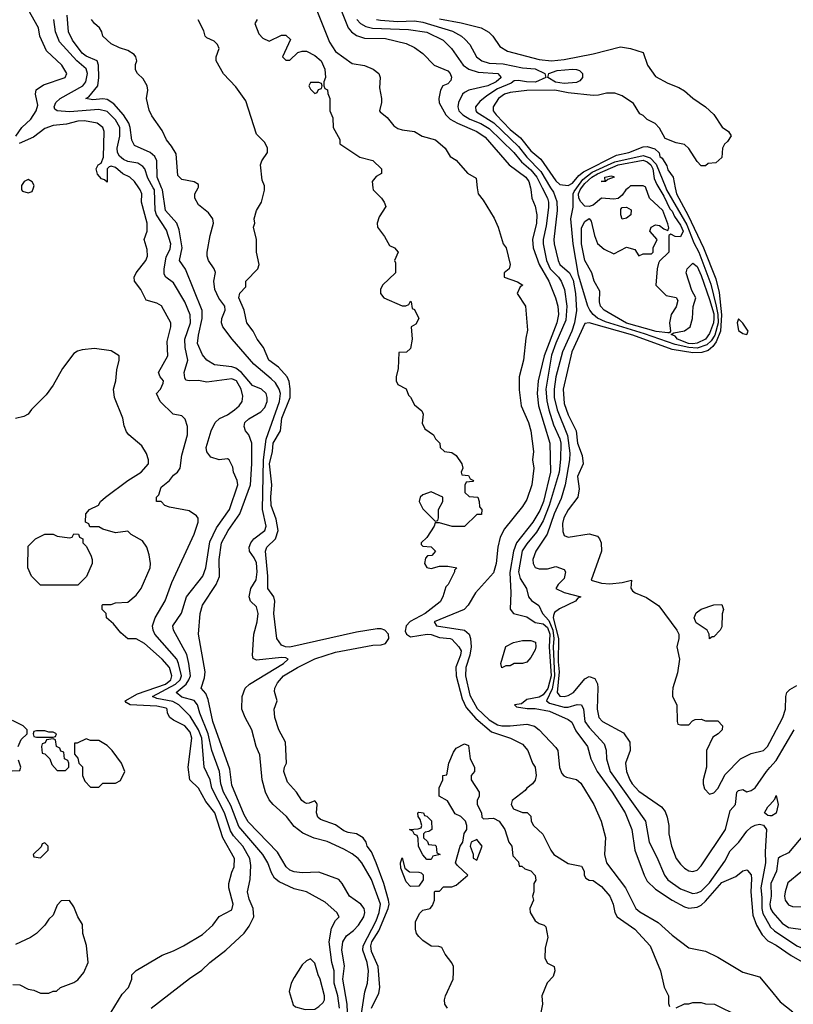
# Model space of a CAD drawing. Header units: inches. Extents: x 2348352 to 2479776, y 460422 to 613655.
# Tile 297 of 590: x 2376390 to 2380113, y 576069 to 580809. Entities that reach past the tile are written whole.
import ezdxf

# ---------------------------------------------------------------- set-up
doc = ezdxf.new("R2010")
doc.units = ezdxf.units.IN
doc.header["$MEASUREMENT"] = 0
for name, color, linetype in [('C3577', 7, 'Continuous'), ('C3578', 7, 'Continuous'), ('C3587', 7, 'Continuous')]:
    doc.layers.add(name, color=color, linetype=linetype)

msp = doc.modelspace()

# ---------------------------------------------------------------- linework, layer by layer
at = {"layer": 'C3577', "color": 4}
for points, elevation in [([(2376398, 580000), (2376398, 579990), (2376402.8, 579982.8), (2376430, 579974.8), (2376450, 579981), (2376456.2, 580000)], 96), ([(2377022, 576050), (2377207.2, 576192.8), (2377266.8, 576233.2), (2377304, 576270), (2377381.2, 576330), (2377469.5, 576410.5), (2377494.8, 576445.2), (2377517.2, 576490), (2377512.7, 576530), (2377494.2, 576574.2), (2377486.6, 576610), (2377499.3, 576670), (2377502.9, 576737.1), (2377496.9, 576770), (2377463, 576830), (2377419.3, 576879.3), (2377404.2, 576904.2), (2377375.3, 576990), (2377315.1, 577110), (2377306.6, 577150), (2377277.4, 577210), (2377265.8, 577350), (2377250.8, 577390), (2377210, 577455.6), (2377155.8, 577510), (2377126.8, 577526.8), (2377050, 577540.9), (2377029.6, 577550), (2377139.8, 577610), (2377161.8, 577630), (2377167.7, 577650), (2377154.5, 577710), (2377145.4, 577730), (2377040.7, 577850), (2377031.8, 577870), (2377029.5, 577890), (2377040.9, 577930), (2377090, 578011.3), (2377121.2, 578098.8), (2377230, 578332), (2377249, 578390), (2377248.7, 578408.7), (2377240.4, 578420.4), (2377204.7, 578444.7), (2377110, 578461.2), (2377088.7, 578470), (2377070, 578488.7), (2377048, 578490), (2377048.7, 578510), (2377059, 578521), (2377070, 578558), (2377110, 578591), (2377130, 578616), (2377148.7, 578630), (2377162, 578650), (2377170, 578712), (2377197, 578810), (2377197.2, 578850), (2377185.6, 578885.6), (2377170, 578902), (2377128.7, 578910), (2377066, 578970), (2377048.7, 579010), (2377068, 579030), (2377080.4, 579059.6), (2377082, 579070), (2377066, 579090), (2377058, 579110), (2377102, 579190), (2377100.2, 579259.8), (2377117.2, 579330), (2377117.2, 579350), (2377071.8, 579431.8), (2377050, 579443.7), (2376998, 579458), (2376972.3, 579510), (2376941.6, 579550), (2376941.3, 579570), (2376949.6, 579590), (2376997, 579650), (2377004.5, 579670), (2377002.9, 579702.9), (2376989.2, 579750), (2377002.7, 579790), (2377003.6, 579830), (2376975.1, 579930), (2376977, 579970), (2376969.5, 579990), (2376962.8, 580000)], 92), ([(2377929.7, 576050), (2377920.3, 576110), (2377903.1, 576170), (2377903.6, 576230), (2377891.8, 576270), (2377879.7, 576370), (2377890, 576436), (2377910, 576472), (2377928, 576490), (2377915.3, 576510), (2377860.2, 576560.2), (2377769.5, 576609.5), (2377710, 576625.2), (2377638.4, 576658.4), (2377616.3, 576676.3), (2377601.7, 576701.7), (2377583.6, 576750), (2377560.5, 576790), (2377444.8, 576924.8), (2377405.6, 577025.6), (2377369.8, 577090), (2377358.2, 577130), (2377350.9, 577190), (2377314.5, 577290), (2377297.4, 577370), (2377256.4, 577470), (2377244.7, 577510), (2377230, 577531.3), (2377170, 577547.3), (2377142.9, 577570), (2377190.7, 577609.3), (2377204.5, 577630), (2377211.1, 577650), (2377204.4, 577710), (2377193.3, 577753.3), (2377129.4, 577870), (2377126, 577890), (2377167.7, 577952.3), (2377192, 578030), (2377271.6, 578130), (2377285.6, 578170), (2377304.1, 578295.9), (2377337, 578363), (2377398.7, 578450), (2377439.3, 578570), (2377436, 578590), (2377419, 578630), (2377415.3, 578655.3), (2377398, 578690), (2377390, 578694), (2377349.1, 578689.1), (2377310, 578702), (2377290, 578728), (2377286.6, 578750), (2377312, 578830), (2377329.7, 578870.3), (2377351.4, 578888.6), (2377390, 578906.4), (2377423.7, 578930), (2377446.6, 578950), (2377460.9, 578970), (2377464.1, 578995.9), (2377456.3, 579030), (2377433.6, 579070), (2377410, 579080.5), (2377290, 579063), (2377250, 579071.6), (2377206, 579070), (2377190, 579074), (2377183.9, 579083.9), (2377180.7, 579110), (2377198.7, 579170), (2377186.6, 579230), (2377185.1, 579270), (2377212.4, 579350), (2377210, 579388), (2377185.1, 579450), (2377130, 579542.7), (2377093.2, 579570), (2377084.5, 579584.5), (2377084.2, 579610), (2377094.3, 579665.7), (2377114.5, 579705.5), (2377117.3, 579730), (2377095.8, 579795.8), (2377047.3, 579870), (2377041.5, 579890), (2377038.2, 579990), (2377032.5, 580000)], 88), ([(2377967.2, 576030), (2377965.3, 576070), (2377944.8, 576190), (2377953.3, 576253.3), (2377940.3, 576330), (2377944.4, 576370), (2377962.4, 576397.6), (2377996.4, 576423.6), (2378021, 576450), (2378046, 576490), (2378050.9, 576510), (2378047.8, 576530), (2378031.5, 576550), (2377977, 576590), (2377942, 576650), (2377925.2, 576670), (2377830, 576705.1), (2377750, 576701.3), (2377710, 576706.6), (2377690, 576714), (2377672, 576730), (2377630, 576800.9), (2377490, 576947), (2377470, 576980.9), (2377410, 577124), (2377400.7, 577200.7), (2377319.1, 577430), (2377296.8, 577536.8), (2377284.9, 577564.9), (2377262.7, 577590), (2377279.7, 577640.3), (2377282, 577670), (2377249.5, 577850), (2377258, 577950), (2377269.5, 577990), (2377334.5, 578090), (2377351.4, 578128.6), (2377349.7, 578210), (2377361.1, 578290), (2377392.6, 578350), (2377449.7, 578430), (2377501.2, 578570), (2377507.6, 578670), (2377507.1, 578770), (2377493, 578810), (2377477, 578830), (2377469.3, 578850), (2377472.7, 578870), (2377492.8, 578887.2), (2377550, 578920.3), (2377570, 578942), (2377580.8, 578970), (2377581.4, 578990), (2377575.6, 579010), (2377554, 579030), (2377510, 579048), (2377458, 579110), (2377430, 579130.9), (2377410, 579137.3), (2377327.6, 579147.6), (2377290, 579169.2), (2377270, 579195.3), (2377246, 579250), (2377249.6, 579289.6), (2377268.5, 579370), (2377268.4, 579408.4), (2377187.8, 579607.8), (2377159.5, 579650), (2377171.1, 579710), (2377156.8, 579796.8), (2377146, 579830), (2377090.9, 579890.9), (2377076.2, 579990), (2377072, 580000)], 84), ([(2378034.9, 576025.1), (2378051.3, 576128.7), (2378063.6, 576170), (2378067.8, 576230), (2378062.3, 576270), (2378042, 576330), (2378042.8, 576350), (2378105.6, 576470), (2378119.8, 576510), (2378126, 576550), (2378083.1, 576670), (2378036.9, 576750), (2378019.5, 576770), (2377990, 576793.6), (2377950, 576815.6), (2377870, 576852), (2377807.7, 576867.7), (2377752.4, 576892.4), (2377710, 576924.5), (2377673.4, 576973.4), (2377609.4, 577030), (2377590, 577053.2), (2377572, 577090), (2377556.2, 577150), (2377545.1, 577270), (2377527.8, 577310), (2377507.6, 577390), (2377474.5, 577450), (2377459.5, 577490), (2377460.9, 577550), (2377475.1, 577590), (2377496, 577610), (2377659.5, 577710), (2377681.2, 577730), (2377670, 577736.2), (2377650, 577738), (2377530, 577725.1), (2377513.2, 577733.2), (2377509.4, 577750), (2377516, 577850), (2377532.3, 577910), (2377538, 577950), (2377530, 577982), (2377501.2, 578010), (2377494.5, 578030), (2377502.4, 578070), (2377527.4, 578112.6), (2377533.1, 578150), (2377530, 578193.2), (2377518.6, 578218.6), (2377495.6, 578250), (2377493.6, 578270), (2377501.6, 578290), (2377517, 578310), (2377569.5, 578350), (2377575.8, 578370), (2377558.8, 578450), (2377563.6, 578690), (2377576.2, 578790), (2377640.6, 578970), (2377644.2, 579010), (2377638.9, 579030), (2377620.2, 579060.2), (2377600.5, 579080.5), (2377516.9, 579150), (2377412, 579270), (2377367.6, 579330), (2377360.5, 579350), (2377362.4, 579370), (2377378.7, 579410), (2377377.6, 579430), (2377348.3, 579468.3), (2377328.6, 579510), (2377324.2, 579550), (2377331.9, 579591.9), (2377326, 579610), (2377298, 579650), (2377292, 579670), (2377291.8, 579690), (2377306.6, 579770), (2377322, 579830), (2377319.3, 579850), (2377298.4, 579878.4), (2377250, 579918), (2377232, 579950), (2377232.7, 579970), (2377248.9, 580000)], 76), ([(2378083.5, 576050), (2378117.6, 576122.4), (2378123.1, 576150), (2378115.3, 576250), (2378082.8, 576322.8), (2378079.3, 576350), (2378085.3, 576370), (2378118.4, 576421.6), (2378163.1, 576530), (2378167.6, 576550), (2378164.5, 576570), (2378142.6, 576650), (2378105.4, 576750), (2378082.9, 576802.9), (2378062.7, 576830), (2378057.2, 576850), (2378042.7, 576870), (2378010, 576889.5), (2377970, 576895.1), (2377950, 576903.7), (2377910, 576932.7), (2377838, 576958), (2377824, 576970), (2377819, 576990), (2377822, 577030), (2377819, 577039), (2377810, 577048), (2377783.6, 577036.4), (2377770, 577035.3), (2377760.2, 577040.2), (2377748, 577050), (2377722, 577090), (2377678.6, 577138.6), (2377661.2, 577190), (2377664, 577210), (2377673.2, 577230), (2377669.2, 577330), (2377637.2, 577390), (2377617.2, 577450), (2377614, 577490), (2377628.7, 577530), (2377615.3, 577575.3), (2377617.2, 577590), (2377630, 577616), (2377659.3, 577650), (2377726, 577690), (2377810, 577731.4), (2377910, 577764.7), (2378090, 577798.4), (2378130, 577799.7), (2378150, 577804.9), (2378166.4, 577830), (2378164.5, 577850), (2378147.3, 577870), (2378130, 577876.8), (2378110, 577876.5), (2378010, 577860.3), (2377690, 577788.7), (2377668.7, 577790), (2377650, 577798), (2377627, 577830), (2377613.6, 577950), (2377618, 578010), (2377612.7, 578030), (2377584.5, 578070), (2377584.7, 578130), (2377572.3, 578250), (2377579.3, 578270), (2377621.6, 578310), (2377633, 578350), (2377623.9, 578403.9), (2377599.7, 578470), (2377597.7, 578510), (2377602.6, 578570), (2377592.6, 578670), (2377606.4, 578730), (2377610, 578770.8), (2377644.2, 578830), (2377651.6, 578890), (2377691.8, 578990), (2377691.9, 579031.9), (2377687.2, 579067.2), (2377677.2, 579090), (2377635.9, 579135.9), (2377589.2, 579170), (2377562.7, 579230), (2377532.7, 579270), (2377513.2, 579310), (2377482.7, 579350), (2377469.3, 579410), (2377444, 579470), (2377448.4, 579491.6), (2377478, 579522), (2377478, 579550), (2377535.3, 579610), (2377542, 579630), (2377528.7, 579690), (2377529, 579750), (2377515.3, 579810), (2377522, 579830), (2377518, 579850), (2377528.7, 579890), (2377554, 579930), (2377568.4, 579988.4), (2377568.4, 580000)], 72), ([(2378090, 580000), (2378091.3, 579990), (2378131, 579950), (2378144.7, 579930), (2378151.3, 579910), (2378119.8, 579860.2), (2378111, 579830), (2378111.3, 579810), (2378145.4, 579765.4), (2378170, 579722), (2378194, 579710), (2378211.3, 579690), (2378194, 579650), (2378198, 579638), (2378198, 579590), (2378136, 579530), (2378126.8, 579510), (2378126.8, 579490), (2378142, 579470), (2378230, 579431.3), (2378248, 579432), (2378262, 579438), (2378270, 579454), (2378274, 579450), (2378278, 579418), (2378290, 579414), (2378311, 579371), (2378296.9, 579343.1), (2378274, 579330), (2378278, 579270), (2378270, 579226), (2378251.6, 579208.4), (2378214, 579206), (2378211.3, 579130), (2378201, 579090), (2378201, 579070), (2378210, 579052), (2378250, 579032), (2378261, 579001), (2378270.9, 578990.9), (2378290, 578954), (2378326, 578926), (2378331.3, 578910), (2378326.4, 578866.4), (2378339.6, 578839.6), (2378382, 578810), (2378391.1, 578791.1), (2378412, 578770), (2378414, 578750), (2378434, 578730), (2378470, 578724.7), (2378491, 578711), (2378518, 578670), (2378522, 578650), (2378514, 578630), (2378518, 578618), (2378550, 578614), (2378558, 578598), (2378574, 578590), (2378570, 578586), (2378538, 578582), (2378532.7, 578567.3), (2378532.7, 578532.7), (2378552.7, 578512.7), (2378594, 578510), (2378602, 578490), (2378603.6, 578463.6), (2378614, 578450), (2378612.7, 578427.3), (2378590, 578426), (2378530, 578368.7), (2378471, 578369), (2378410, 578386), (2378390, 578386), (2378384.7, 578370), (2378350, 578315.3), (2378322, 578290), (2378322, 578282), (2378330, 578274), (2378370, 578271), (2378391.3, 578250), (2378374, 578230), (2378352.7, 578227.3), (2378343.6, 578216.4), (2378338, 578190), (2378350, 578172), (2378370, 578166), (2378410, 578178), (2378450, 578178), (2378494, 578170), (2378482, 578158), (2378482, 578150), (2378452, 578090), (2378441, 578079), (2378426, 578030), (2378413.4, 578006.6), (2378340.7, 577950), (2378268.7, 577911.3), (2378250.2, 577890), (2378245.6, 577865.6), (2378251.7, 577850), (2378270, 577837.2), (2378350.2, 577850.2), (2378370, 577848.8), (2378410, 577834), (2378462, 577830), (2378470, 577827.3), (2378504, 577790), (2378514.4, 577770), (2378511.8, 577750), (2378488.7, 577691.3), (2378490.3, 577650), (2378518.6, 577538.6), (2378538.2, 577498.2), (2378585.2, 577445.2), (2378661.1, 577381.1), (2378751.3, 577350), (2378810, 577321), (2378836, 577290), (2378858, 577230), (2378870.6, 577210.6), (2378876, 577170), (2378870, 577148), (2378858, 577130), (2378831.3, 577110), (2378822.5, 577097.5), (2378760.7, 577050), (2378756, 577030), (2378766.8, 577010), (2378810, 576992), (2378831.6, 576991.6), (2378850, 576974), (2378852, 576950), (2378862, 576930), (2378907.1, 576887.1), (2378946, 576810), (2378961, 576790), (2379030, 576747.3), (2379093, 576733), (2379106, 576710), (2379106, 576690), (2379115.3, 576675.3), (2379130, 576666), (2379150, 576664.7), (2379190, 576636), (2379230.8, 576590), (2379246, 576550), (2379254.8, 576510), (2379266, 576490), (2379351, 576430), (2379424.7, 576350), (2379474.8, 576230), (2379490.9, 576150.9), (2379512, 576110), (2379512.7, 576072.7), (2379518, 576058)], 72), ([(2378592.2, 580000), (2378596, 579970), (2378619.8, 579939.8), (2378673.4, 579853.4), (2378693.4, 579810), (2378717.3, 579730), (2378730.7, 579710), (2378751, 579630), (2378746, 579610), (2378722, 579590), (2378722, 579570), (2378786, 579546), (2378810.8, 579530), (2378798, 579522), (2378784.9, 579490), (2378824, 579430), (2378834.4, 579314.4), (2378825.2, 579274.8), (2378814.9, 579170), (2378794.4, 579090), (2378793.8, 579026.2), (2378803.7, 578950), (2378838.5, 578870), (2378850.2, 578830), (2378862, 578730), (2378858, 578690), (2378863.7, 578650), (2378854.3, 578570), (2378830, 578499.3), (2378810, 578466), (2378722.5, 578357.5), (2378702.9, 578317.1), (2378691, 578270), (2378682.4, 578190), (2378670, 578146), (2378583, 578050), (2378548, 577990), (2378528.2, 577970), (2378384.9, 577910), (2378396, 577890), (2378530, 577870.2), (2378553.7, 577850), (2378559.7, 577830), (2378562.3, 577790), (2378555.5, 577750), (2378536.5, 577690), (2378536, 577650), (2378556.8, 577556.8), (2378592.2, 577492.2), (2378650, 577437.8), (2378690, 577414.2), (2378710, 577409.1), (2378750.8, 577409.2), (2378830, 577416.9), (2378867.3, 577407.3), (2378890.6, 577390), (2378970, 577304.9), (2378979.5, 577290), (2378988.3, 577208.3), (2378999.1, 577179.1), (2379008, 577168), (2379021.6, 577161.6), (2379070, 577150.4), (2379090, 577132.7), (2379153.4, 577030), (2379188.7, 576950), (2379210, 576872), (2379203.8, 576790), (2379214.9, 576750), (2379304.9, 576630), (2379355.5, 576530), (2379374.1, 576514.1), (2379462, 576462), (2379530, 576402), (2379610, 576341), (2379690, 576324.7), (2379750, 576296.3), (2379870, 576222.8), (2379950, 576201), (2380000, 576140.8)], 76), ([(2378847.8, 580000), (2378850, 579992), (2378854.9, 579950), (2378870.3, 579910.3), (2378878.3, 579870), (2378876.9, 579830), (2378858.3, 579750), (2378860.9, 579710), (2378889.2, 579630), (2378936.5, 579550), (2378969.1, 579470), (2378980.2, 579430), (2378982.9, 579390), (2378975.6, 579350), (2378914.3, 579190), (2378885.8, 579070), (2378880.2, 579010), (2378887.3, 578950), (2378941.8, 578770), (2378944.7, 578630), (2378911, 578490), (2378893.9, 578446.1), (2378859.6, 578390), (2378781.5, 578290), (2378765.8, 578250), (2378748.2, 578148.2), (2378754, 578050), (2378750.6, 577970.6), (2378766, 577950), (2378830, 577933.7), (2378870, 577907.2), (2378910, 577900.2), (2378930, 577882.7), (2378940.6, 577850), (2378938.9, 577790), (2378948.1, 577650), (2378931.2, 577588.8), (2378910, 577558.7), (2378890, 577547.2), (2378830, 577535.6), (2378805.1, 577514.9), (2378772, 577510), (2378781, 577501), (2378832.8, 577492.8), (2378870, 577492.2), (2378939.4, 577479.4), (2379030, 577440.4), (2379047.2, 577427.2), (2379065.7, 577385.7), (2379123, 577310), (2379138.4, 577250), (2379168.7, 577190), (2379241.1, 577090), (2379303.7, 576990), (2379335.8, 576910), (2379350.4, 576810), (2379394.9, 576690), (2379410, 576662), (2379450, 576622.4), (2379530.6, 576570), (2379590, 576538.7), (2379610, 576532.2), (2379650, 576535.8), (2379670, 576546.4), (2379690, 576564.4), (2379770, 576654.6), (2379836.1, 576683.9), (2379870, 576711), (2379890, 576716), (2379893.2, 576713.2), (2379910, 576691.3), (2379912.7, 576672.7), (2379908.9, 576610), (2379918.2, 576498.2), (2379936.5, 576450), (2379963, 576403), (2379990, 576374), (2380000, 576369)], 84), ([(2378904.5, 580000), (2378930.2, 579950), (2378934.9, 579930), (2378935.6, 579904.4), (2378924.1, 579815.9), (2378909, 579750), (2378909, 579730), (2378925.5, 579650), (2378942.7, 579610), (2378983.1, 579570), (2378995.8, 579550), (2379011.7, 579510), (2379023.2, 579430), (2379017.8, 579362.2), (2378970, 579252), (2378950, 579193.2), (2378922.8, 579030), (2378926.4, 578973.6), (2378935.8, 578930), (2378958.2, 578858.2), (2378990.2, 578790.2), (2378993.6, 578770), (2378992.7, 578692.7), (2378986, 578630), (2378938.8, 578470), (2378910, 578396.2), (2378877.6, 578342.4), (2378830, 578286), (2378808.6, 578251.4), (2378790.3, 578150.3), (2378797.8, 578117.8), (2378828.4, 578070), (2378839.3, 578030), (2378853.3, 578013.3), (2378888.6, 577988.6), (2378905.5, 577950), (2378936.8, 577916.8), (2378955.3, 577870), (2378960.5, 577830), (2378958.1, 577790), (2378964.5, 577650), (2378952.3, 577587.7), (2378925.3, 577530), (2378939, 577519), (2379010, 577498.5), (2379030, 577499), (2379072.4, 577512.4), (2379094, 577510), (2379103.1, 577490), (2379110.4, 577430), (2379130, 577401.6), (2379202.9, 577322.9), (2379212.1, 577292.1), (2379214.4, 577250), (2379232.2, 577190), (2379402.4, 576950), (2379419.3, 576850), (2379456.7, 576776.7), (2379493, 576690), (2379510, 576667.7), (2379570, 576623.8), (2379630, 576602.4), (2379650, 576604.9), (2379670, 576614), (2379710, 576652.7), (2379783, 576757), (2379810, 576807.3), (2379851.1, 576848.9), (2379890, 576902.8), (2379910, 576920.7), (2379930, 576930.8), (2379950, 576936), (2379970, 576931.3), (2379984, 576910), (2379977.2, 576802.8), (2379980.2, 576750), (2379957.3, 576630), (2379962.4, 576582.4), (2379961.2, 576530), (2379966.1, 576506.1), (2380000, 576446.5)], 88), ([(2378944.9, 580000), (2378958.2, 579978.2), (2378974.3, 579934.3), (2378977.3, 579890), (2378960.2, 579750), (2378961.5, 579730), (2378981.1, 579650), (2378990, 579630.7), (2379035.5, 579590), (2379054.2, 579554.2), (2379065.5, 579490), (2379069.1, 579409.1), (2379060.7, 579350), (2379047.7, 579310), (2379002, 579210), (2378970.2, 579090), (2378961.6, 579030), (2378962.9, 578990), (2378976.9, 578930), (2379027, 578807), (2379038.2, 578721.8), (2379036.1, 578690), (2379014.7, 578570), (2378995.8, 578504.2), (2378962.8, 578430), (2378928.1, 578331.9), (2378873.4, 578250), (2378858.8, 578210), (2378861, 578190), (2378870, 578172), (2378890, 578164.7), (2378930, 578164.7), (2378970, 578176), (2379010, 578162), (2379016, 578150), (2379010, 578118), (2378981, 578090), (2378971, 578070), (2379010, 578050.5), (2379090.8, 578030), (2379076.7, 578023.3), (2379064.9, 578010), (2378987.1, 577972.9), (2378964.6, 577955.4), (2378959, 577941), (2378957, 577930), (2378983.7, 577830), (2378982.1, 577717.9), (2378986, 577670), (2378977, 577570), (2378990, 577552.7), (2379010, 577550.4), (2379030, 577554.9), (2379054.5, 577570), (2379110, 577636), (2379130, 577646.8), (2379157.5, 577637.5), (2379170, 577612), (2379172.5, 577592.5), (2379168.5, 577490), (2379178, 577450), (2379194.8, 577430), (2379295.2, 577375.2), (2379326.8, 577330), (2379327.3, 577290), (2379304.9, 577230), (2379310.5, 577190), (2379326.7, 577150), (2379338.4, 577130), (2379370, 577095.5), (2379479.1, 577019.1), (2379496.3, 576996.3), (2379506.8, 576970), (2379514.8, 576930), (2379514.8, 576890), (2379527.7, 576830), (2379550, 576771.3), (2379570, 576742.8), (2379590, 576724), (2379610, 576710.8), (2379630, 576707.3), (2379650, 576714.8), (2379670, 576734.8), (2379786.6, 576910), (2379810, 577002), (2379835.3, 577030), (2379842, 577090), (2379850, 577098), (2379870, 577102), (2379890, 577092), (2379910, 577098), (2379930, 577111.3), (2379983.7, 577190), (2380000, 577208.6)], 92), ([(2379544.6, 580000), (2379550.5, 579970), (2379606.6, 579866.6), (2379681, 579710), (2379740.9, 579560.9), (2379755.8, 579495.8), (2379768.3, 579388.3), (2379762.8, 579310), (2379741.6, 579258.4), (2379725.2, 579234.8), (2379703.5, 579216.5), (2379673.7, 579206.3), (2379630, 579204.6), (2379530, 579220.3), (2379340.7, 579290), (2379130.5, 579349.5), (2379110, 579346), (2379046.9, 579210), (2379004.9, 579030), (2379010, 578961), (2379030, 578907.3), (2379067.4, 578830), (2379074.3, 578770), (2379096.4, 578710), (2379102, 578670), (2379074.8, 578610), (2379082.8, 578550), (2379076, 578510), (2379030, 578449.2), (2379008.8, 578410), (2379003.1, 578383.1), (2379004.4, 578344.4), (2379010, 578326), (2379030, 578317.3), (2379130, 578333.4), (2379170, 578322.8), (2379180.7, 578310), (2379188, 578290), (2379190.4, 578250), (2379141, 578110), (2379190, 578096.9), (2379230, 578093.4), (2379290, 578099.3), (2379334, 578110), (2379331.6, 578071.6), (2379339.6, 578059.6), (2379352, 578050), (2379407.1, 578027.1), (2379466.4, 577986.4), (2379552, 577870), (2379562, 577850), (2379562, 577830), (2379552, 577790), (2379564.7, 577730), (2379555.3, 577664.7), (2379532.7, 577592.7), (2379531.3, 577570), (2379532, 577550), (2379552, 577510), (2379554, 577430), (2379558, 577418), (2379570, 577414), (2379610, 577414), (2379627.3, 577432.7), (2379640.4, 577439.6), (2379670, 577442), (2379690, 577434), (2379750, 577434), (2379772, 577410), (2379771.3, 577390), (2379752, 577370), (2379726, 577354), (2379696, 577290), (2379694.8, 577210), (2379678.8, 577150), (2379678.8, 577130), (2379685.2, 577105.2), (2379710, 577081), (2379730, 577086.8), (2379750, 577107.3), (2379785.6, 577174.4), (2379859.3, 577250), (2379910, 577276.3), (2379969.5, 577290.5), (2379989.6, 577310.4), (2380000, 577330.3)], 96), ([(2379499.1, 580000), (2379503.2, 579990), (2379600.8, 579820.8), (2379635, 579735), (2379658.3, 579690), (2379716.3, 579536.3), (2379742.6, 579430), (2379750.1, 579390), (2379751, 579350), (2379734.8, 579290), (2379717.6, 579262.4), (2379697, 579243), (2379650, 579227.7), (2379610, 579230.4), (2379544.4, 579244.4), (2379396.4, 579296.4), (2379210, 579354), (2379170, 579371.9), (2379149.3, 579389.3), (2379134.2, 579410), (2379123.9, 579430), (2379078.9, 579578.9), (2379053.8, 579730), (2379041.7, 579850), (2379053, 579907), (2379053.6, 579970), (2379058.5, 579981.5), (2379071.6, 580000)], 92), ([(2379319.2, 580000), (2379307.7, 579990), (2379290, 579964), (2379270, 579948.7), (2379250, 579945.2), (2379190, 579949), (2379150, 579916), (2379130, 579908.7), (2379110, 579911.6), (2379090, 579931.3), (2379081, 579950), (2379079.2, 579970), (2379086.9, 579990), (2379094.5, 580000)], 88), ([(2379465.5, 580000), (2379490, 579959.5), (2379518.3, 579898.3), (2379530, 579887.3), (2379540.7, 579860.7), (2379570, 579820.4), (2379582.6, 579790), (2379570, 579763.7), (2379545.2, 579765.2), (2379523.6, 579776.4), (2379514, 579770), (2379514, 579690), (2379470, 579646), (2379463.6, 579636.4), (2379458, 579610), (2379452, 579530), (2379501, 579481), (2379550, 579471.3), (2379556.9, 579456.9), (2379550, 579426), (2379524.7, 579390), (2379518, 579350), (2379522, 579310), (2379518, 579302), (2379510, 579302), (2379452.7, 579307.3), (2379310, 579347.4), (2379202.7, 579410), (2379186, 579430), (2379181.2, 579450), (2379182, 579502), (2379155.3, 579550), (2379144, 579590), (2379110, 579649), (2379093.6, 579730), (2379093.2, 579806.8), (2379110, 579838), (2379130, 579852), (2379139.6, 579839.6), (2379156, 579770), (2379171.3, 579731.3), (2379203.6, 579703.6), (2379250, 579682), (2379310, 579714), (2379350, 579702), (2379370, 579672), (2379390, 579682), (2379430, 579682), (2379438, 579690), (2379438, 579710), (2379458, 579750), (2379422, 579790), (2379429, 579810), (2379450, 579821), (2379470, 579818), (2379490, 579802), (2379510, 579794), (2379513.6, 579806.4), (2379510, 579826), (2379484.5, 579890), (2379421.2, 579950), (2379404.2, 580000)], 88), ([(2376829.4, 576030.6), (2376883.2, 576116.8), (2376914, 576150), (2376928.7, 576190), (2376929, 576210), (2376950, 576231.3), (2377074.6, 576305.4), (2377130, 576326), (2377178, 576350), (2377270, 576404.7), (2377319, 576450), (2377350, 576491), (2377410, 576524), (2377417.6, 576550), (2377396.9, 576630), (2377396.9, 576650), (2377410, 576704.7), (2377421.6, 576730), (2377423.6, 576770), (2377367.1, 576870), (2377329.6, 576990), (2377285.7, 577045.7), (2377250, 577109.2), (2377207.8, 577150), (2377200.5, 577210), (2377218, 577350), (2377210, 577378), (2377183.7, 577410), (2377130, 577436.2), (2377112.3, 577450), (2377101.6, 577470), (2377099.6, 577490), (2377093.9, 577493.9), (2377050, 577504.1), (2376922, 577510), (2376902, 577522), (2376897.2, 577530), (2376956.2, 577563.8), (2377091.1, 577610), (2377117.3, 577630), (2377122.3, 577650), (2377111.1, 577690), (2377075.6, 577730), (2376990, 577806), (2376950, 577828.7), (2376910, 577828.7), (2376876.4, 577856.4), (2376840.4, 577900.4), (2376808, 577930), (2376806, 577950), (2376786, 577970), (2376786, 577990), (2376790, 577994), (2376830, 577994), (2376850, 578002), (2376910, 578004.7), (2376950, 578038), (2376974, 578070), (2377017.2, 578170), (2377019, 578190), (2377012.9, 578232.9), (2377002, 578270), (2376980.4, 578300.4), (2376926, 578330), (2376910, 578346), (2376850, 578338), (2376790, 578355.3), (2376770, 578368), (2376727.3, 578367.3), (2376722, 578382), (2376706, 578390), (2376708, 578430), (2376726, 578450), (2376768.4, 578471.6), (2376778, 578490), (2376802, 578510), (2376910, 578590.8), (2376974, 578630), (2377009, 578670), (2377009, 578690), (2377000.2, 578720.2), (2376978, 578758), (2376915.3, 578810), (2376904.1, 578824.1), (2376892.9, 578852.9), (2376886.6, 578890), (2376846, 578990), (2376841.2, 579030), (2376852.7, 579070), (2376857.2, 579122.8), (2376868.7, 579170), (2376868, 579190), (2376830, 579214), (2376750, 579225.2), (2376690, 579219), (2376667.1, 579212.9), (2376650, 579202), (2376596, 579130), (2376550, 579048.7), (2376516.8, 579003.2), (2376447.1, 578932.9), (2376430.7, 578909.3), (2376410, 578898), (2376370, 578888.7)], 96), ([(2376382, 577310), (2376396.4, 577343.6), (2376426, 577370), (2376426, 577390), (2376406, 577410), (2376354.6, 577434.6)], 104), ([(2378448, 576050), (2378435.3, 576070), (2378434, 576090), (2378439, 576110), (2378475.3, 576190), (2378477.2, 576222.8), (2378477.2, 576250), (2378470, 576268), (2378438, 576310), (2378422, 576342), (2378407.3, 576347.3), (2378370, 576349), (2378330, 576375.3), (2378310, 576395.3), (2378299, 576410), (2378294, 576430), (2378294.6, 576465.4), (2378314.6, 576505.4), (2378330, 576522), (2378366, 576530), (2378376.4, 576543.6), (2378386, 576570), (2378386, 576610), (2378390, 576614), (2378410, 576614), (2378430, 576634), (2378470, 576634), (2378490, 576642), (2378546, 576690), (2378496.4, 576736.4), (2378488, 576750), (2378509, 576830), (2378522, 576850), (2378529.4, 576890.6), (2378542, 576910), (2378542, 576930), (2378535.3, 576950), (2378513.2, 576973.2), (2378485.6, 576985.6), (2378448.4, 577048.4), (2378408, 577070), (2378408.9, 577111.1), (2378426, 577150), (2378426, 577170), (2378446, 577174), (2378455.3, 577230), (2378478, 577282), (2378490, 577302), (2378530, 577322), (2378550, 577314), (2378558, 577250), (2378578, 577210), (2378578, 577190), (2378562, 577170), (2378562, 577150), (2378602, 577090), (2378602, 577070), (2378592, 577050), (2378592, 577030), (2378612, 576990), (2378614, 576970), (2378622, 576962), (2378670, 576964.7), (2378698, 576950), (2378724.7, 576910), (2378744.7, 576850), (2378758, 576830), (2378763.6, 576783.6), (2378790, 576754), (2378794, 576734), (2378806, 576734), (2378821, 576721), (2378850, 576710.8), (2378870.8, 576689.2), (2378874.4, 576665.6), (2378864.7, 576650), (2378864.7, 576610), (2378858, 576590), (2378862, 576570), (2378844.7, 576530), (2378846, 576510), (2378870, 576471.3), (2378890, 576458), (2378914, 576450), (2378922, 576442), (2378931.3, 576390), (2378918.8, 576341.2), (2378917.3, 576290), (2378930, 576266), (2378962, 576250), (2378966, 576230), (2378956.8, 576203.2), (2378927.9, 576172.1), (2378902.8, 576110), (2378906, 576070), (2378897.3, 576030)], 68), ([(2376352.7, 577192.7), (2376390, 577194), (2376395.3, 577210), (2376384, 577244)], 104), ([(2380000, 576976.6), (2379990, 576977.2), (2379974, 576990), (2379990, 577018.8), (2380000, 577029.7)], 88), ([(2376356.4, 576163.6), (2376390, 576162), (2376430, 576142), (2376456.9, 576136.9), (2376490, 576122), (2376530, 576122), (2376550, 576132), (2376567.3, 576132.7), (2376586, 576150), (2376650, 576174), (2376670, 576186.8), (2376698.3, 576221.7), (2376719.1, 576270), (2376711.1, 576351.1), (2376693.6, 576410), (2376692.7, 576452.7), (2376669.2, 576490), (2376650, 576538), (2376630, 576568), (2376590, 576566), (2376570, 576546), (2376550, 576498), (2376530, 576478), (2376510.7, 576449.3), (2376470.7, 576409.3), (2376442, 576390), (2376370, 576357.2)], 104), ([(2379550, 576052), (2379588.9, 576071.1), (2379610, 576071.3), (2379630, 576078), (2379670, 576078), (2379690, 576071.3), (2379734, 576070), (2379850.9, 576010.9)], 72)]:
    msp.add_lwpolyline(points, dxfattribs=dict(at, elevation=elevation))
for points, elevation in [([(2379290, 579848.7), (2379282.7, 579870), (2379283.7, 579896.3), (2379290, 579904.7), (2379310, 579906), (2379333.4, 579893.4), (2379331.3, 579870), (2379310, 579854)], 88), ([(2379630, 579248.8), (2379609.5, 579250), (2379555.1, 579270), (2379544.7, 579284.7), (2379526, 579294), (2379538, 579302), (2379590, 579310.4), (2379617.6, 579330), (2379627.3, 579370), (2379631.3, 579428.7), (2379643.7, 579470), (2379625.1, 579505.1), (2379598, 579590), (2379602.7, 579610), (2379630, 579636), (2379650, 579620.7), (2379670, 579577.3), (2379710, 579461.6), (2379730, 579393.4), (2379731.1, 579370), (2379729.1, 579350), (2379710, 579298.4), (2379690.2, 579270), (2379650, 579250.9)], 88), ([(2379850, 579368), (2379842.8, 579350), (2379850, 579312), (2379870, 579298), (2379890, 579294), (2379895.3, 579310), (2379870, 579348)], 104), ([(2378370, 578535.3), (2378330, 578522), (2378318, 578510), (2378312, 578490), (2378330, 578454), (2378390, 578394), (2378402, 578398), (2378406, 578410), (2378406, 578450), (2378426, 578490), (2378426, 578510)], 72), ([(2376490, 578086), (2376446, 578130), (2376428, 578170), (2376430, 578274), (2376466, 578310), (2376510, 578331.3), (2376550, 578331.3), (2376570, 578322), (2376630, 578314), (2376642, 578318), (2376650, 578334), (2376672.7, 578332.7), (2376678, 578318), (2376694, 578310), (2376694, 578290), (2376710, 578274), (2376731.6, 578231.6), (2376738, 578210), (2376738, 578190), (2376711.6, 578128.4), (2376670, 578086)], 96), ([(2379710, 577828), (2379708, 577850), (2379698, 577870), (2379645.2, 577905.2), (2379635.3, 577930), (2379646.3, 577953.7), (2379670, 577971.3), (2379730, 577992), (2379770, 577994), (2379778, 577970), (2379771.6, 577948.4), (2379770, 577886), (2379762, 577870), (2379730, 577838), (2379722, 577838)], 96), ([(2378710, 577688.7), (2378705.2, 577710), (2378730, 577792), (2378766, 577810), (2378810, 577820.5), (2378850, 577819.5), (2378872.8, 577812.8), (2378874.4, 577790), (2378870, 577775.3), (2378850, 577738), (2378830, 577715.3), (2378810, 577708.7), (2378770, 577708.7), (2378750, 577698), (2378730, 577698)], 76), ([(2376510, 577386), (2376470, 577386), (2376458, 577382), (2376454, 577370), (2376458, 577358), (2376470, 577354), (2376550, 577354), (2376562, 577358), (2376566, 577370), (2376550, 577378), (2376530, 577378)], 104), ([(2376550, 577346), (2376518, 577342), (2376512.7, 577327.3), (2376498, 577322), (2376494, 577310), (2376498, 577278), (2376510, 577274), (2376534, 577250), (2376543.6, 577223.6), (2376570, 577194), (2376610, 577194), (2376626, 577210), (2376626, 577230), (2376622, 577242), (2376606, 577250), (2376602, 577282), (2376587.3, 577287.3), (2376582, 577302), (2376566, 577310), (2376562, 577342)], 104), ([(2376710, 577346), (2376666, 577326), (2376654, 577326), (2376652.7, 577272.7), (2376670, 577254), (2376674, 577230), (2376691.6, 577211.6), (2376692, 577170), (2376703.6, 577143.6), (2376730, 577114), (2376770, 577114), (2376790, 577134), (2376850, 577134), (2376874.6, 577145.4), (2376895.3, 577190), (2376879, 577230), (2376834, 577290), (2376810, 577314), (2376770, 577338), (2376730, 577338)], 104), ([(2378350, 576766), (2378330, 576788), (2378308.9, 576828.9), (2378307.3, 576867.3), (2378302, 576882), (2378290, 576886), (2378282, 576902), (2378266, 576910), (2378307.3, 576912.7), (2378322, 576918), (2378326, 576930), (2378318, 576958), (2378307.3, 576972.7), (2378306, 576990), (2378310, 576994), (2378334, 576990), (2378338, 576978), (2378350, 576974), (2378371.6, 576951.6), (2378374, 576910), (2378359.6, 576900.4), (2378342, 576898), (2378334, 576890), (2378334, 576870), (2378352.7, 576852.7), (2378358, 576838), (2378390, 576834), (2378394, 576830), (2378398, 576798), (2378414, 576790), (2378378, 576782), (2378370, 576766)], 68), ([(2376510, 576846), (2376498, 576842), (2376492.7, 576827.3), (2376454, 576790), (2376458, 576778), (2376490, 576774), (2376526, 576810), (2376526, 576830)], 104), ([(2378590, 576862), (2378562, 576850), (2378558, 576830), (2378571.6, 576791.6), (2378572.7, 576772.7), (2378590, 576762), (2378615.3, 576830)], 68), ([(2378270, 576635.3), (2378250, 576658), (2378224.7, 576724.7), (2378222, 576750), (2378230, 576774), (2378243.6, 576723.6), (2378266, 576706), (2378310, 576704.7), (2378322, 576702), (2378331.6, 576691.6), (2378331.6, 576668.4), (2378310, 576638)], 68), ([(2377790, 576288), (2377770, 576278), (2377750, 576258), (2377710, 576198), (2377696, 576170), (2377686.8, 576130), (2377706, 576066), (2377716.9, 576056.9), (2377763.5, 576043.5), (2377810, 576046), (2377830, 576058), (2377850, 576078), (2377857.2, 576090), (2377857, 576110), (2377836.2, 576190), (2377826, 576210), (2377810, 576266)], 92)]:
    msp.add_lwpolyline(points, close=True, dxfattribs=dict(at, elevation=elevation))
at = {"layer": 'C3578', "color": 4}
for points, elevation in [([(2376371.3, 580248.7), (2376400.5, 580290), (2376443, 580330), (2376469.6, 580370), (2376476.6, 580396.6), (2376465.2, 580450), (2376469.4, 580470.6), (2376504.5, 580495.5), (2376608, 580530), (2376617.2, 580550), (2376592.3, 580590), (2376518.7, 580658.7), (2376487, 580730), (2376479.5, 580770), (2376430, 580858)], 92), ([(2377810, 580877.3), (2377881.4, 580701.4), (2377910, 580656.4), (2377990, 580598), (2378050, 580587.7), (2378091.3, 580570), (2378118, 580550), (2378124, 580530), (2378121.4, 580481.4), (2378131.3, 580430), (2378131.3, 580410), (2378122, 580370), (2378125.4, 580365.4), (2378158, 580338), (2378190, 580298), (2378210, 580284.7), (2378230, 580278), (2378290, 580270.8), (2378327.5, 580247.5), (2378391, 580230), (2378438, 580190), (2378462, 580150), (2378490, 580132), (2378544.7, 580070), (2378586.4, 580046.4), (2378592.2, 580000)], 76), ([(2377072, 580000), (2377050.8, 580050), (2377049.7, 580130), (2377040.5, 580150), (2377018, 580170), (2376942.6, 580202.6), (2376930, 580228.7), (2376921.5, 580290), (2376914.2, 580310), (2376889.8, 580350), (2376843.1, 580403.1), (2376810, 580424.8), (2376790, 580428.3), (2376742.3, 580422.3), (2376708.7, 580430), (2376722.5, 580437.5), (2376766, 580490), (2376771.1, 580530), (2376769.7, 580590), (2376762, 580610), (2376710, 580632.6), (2376690, 580648.2), (2376643.5, 580710), (2376625.1, 580750), (2376618.3, 580830)], 84), ([(2377938, 580850), (2377970.2, 580770.2), (2377986.4, 580750), (2378010, 580732), (2378050, 580719.5), (2378150, 580717.6), (2378250, 580693.4), (2378290, 580674.8), (2378330, 580646), (2378384.7, 580590), (2378450, 580563.1), (2378462, 580550), (2378467.7, 580532.3), (2378464.7, 580515.3), (2378450, 580500.7), (2378426, 580490), (2378414.8, 580470), (2378407.7, 580430), (2378408.7, 580408.7), (2378440.3, 580350), (2378462.4, 580330), (2378497.1, 580310), (2378590, 580270.3), (2378630, 580243.7), (2378746, 580110), (2378825.5, 580050), (2378839.5, 580030), (2378847.8, 580000)], 84), ([(2378410, 580813.1), (2378514, 580794), (2378610.3, 580770.3), (2378648.3, 580748.3), (2378666.8, 580730), (2378699.9, 580679.9), (2378737.6, 580657.6), (2378890, 580617.7), (2378950, 580610.3), (2379010, 580617), (2379150, 580644.4), (2379281.5, 580678.5), (2379330, 580670.7), (2379390, 580650.8), (2379411, 580590), (2379450, 580536), (2379510, 580502.8), (2379562.5, 580482.5), (2379590, 580466.8), (2379630, 580431), (2379691.3, 580390), (2379730, 580352), (2379771.6, 580291.6), (2379802, 580270), (2379814, 580250), (2379796.9, 580223.1), (2379782, 580210), (2379772, 580190), (2379770, 580146), (2379739.6, 580120.4), (2379703.6, 580116.4), (2379690, 580106), (2379670, 580106), (2379650, 580126), (2379610, 580188), (2379590, 580208), (2379550, 580215.3), (2379496.4, 580236.4), (2379470, 580286), (2379448.4, 580308.4), (2379410, 580328), (2379390, 580348), (2379375.3, 580355.3), (2379344.7, 580404.7), (2379290, 580442), (2379254.6, 580454.6), (2379214.6, 580454.6), (2379175.3, 580444.7), (2379150, 580444), (2379030, 580457.4), (2378966, 580470), (2378830, 580468.6), (2378750, 580458.2), (2378723, 580450), (2378694, 580430), (2378668.4, 580390), (2378668.4, 580370), (2378683.1, 580350), (2378750, 580279.6), (2378800.4, 580240.4), (2378850, 580177.6), (2378898, 580138), (2378970, 580033), (2378990, 580015.5), (2379030, 580010.4), (2379050, 580022.6), (2379080.8, 580059.2), (2379103.1, 580076.9), (2379263, 580157), (2379322, 580170), (2379390, 580196), (2379410, 580198), (2379446.8, 580186.8), (2379467.3, 580167.3), (2379471, 580150), (2379482, 580142), (2379504.7, 580104.7), (2379510, 580086), (2379534.8, 580050), (2379544.6, 580000)], 96), ([(2377032.5, 580000), (2377006.2, 580046.2), (2376991.5, 580090), (2376982, 580102), (2376958, 580118), (2376910, 580126.6), (2376890, 580135.8), (2376870, 580152.3), (2376859.7, 580170), (2376858.7, 580190), (2376872.3, 580247.7), (2376871.1, 580290), (2376850, 580327.3), (2376810, 580367.3), (2376770, 580376), (2376630, 580365.3), (2376569.6, 580369.6), (2376558, 580378), (2376555.1, 580390), (2376562.9, 580410), (2376583.7, 580430), (2376693.6, 580490), (2376707.8, 580510), (2376715.8, 580550), (2376710, 580571.8), (2376664.2, 580610), (2376581.8, 580701.8), (2376561.3, 580750), (2376553.6, 580810)], 88), ([(2377248.9, 580000), (2377250, 580002), (2377250, 580015.3), (2377230, 580029), (2377170, 580039), (2377150, 580058), (2377143.1, 580163.1), (2377120.7, 580200.7), (2377096, 580230), (2377074.8, 580274.8), (2377025.6, 580345.6), (2377013.4, 580373.4), (2376999.5, 580430), (2377006, 580470), (2377002.7, 580490), (2376984.5, 580524.5), (2376957.2, 580550), (2376947.5, 580567.5), (2376946.8, 580593.2), (2376953.2, 580610), (2376949, 580630), (2376941.2, 580641.2), (2376910, 580661.2), (2376870, 580673.2), (2376830, 580693.2), (2376789.6, 580729.6), (2376785.2, 580750), (2376774, 580770), (2376749, 580790), (2376735.1, 580810)], 76), ([(2377568.4, 580000), (2377568.4, 580008.4), (2377556.4, 580036.4), (2377548.7, 580110), (2377555.3, 580130), (2377582, 580170), (2377582, 580190), (2377570, 580218), (2377530, 580258), (2377478, 580418), (2377430, 580486), (2377370, 580548), (2377335.3, 580610), (2377335.3, 580630), (2377349, 580670), (2377342, 580690), (2377325.6, 580705.6), (2377290, 580722), (2377282, 580730), (2377275.3, 580755.3), (2377248.9, 580808.9)], 72), ([(2377532, 580810), (2377522, 580790), (2377541, 580741), (2377559.6, 580719.6), (2377590, 580704.7), (2377650, 580734), (2377670, 580734), (2377692.7, 580712.7), (2377654, 580630), (2377670, 580614), (2377690, 580614), (2377728.4, 580651.6), (2377750, 580658), (2377770, 580658), (2377810, 580636), (2377841, 580610), (2377858, 580570), (2377862, 580530), (2377854, 580510), (2377854, 580490), (2377858, 580478), (2377871.6, 580471.6), (2377872.7, 580452.7), (2377882, 580430), (2377882, 580370), (2377896.9, 580336.9), (2377898, 580290), (2377930, 580232), (2377931.1, 580211.1), (2378026.4, 580146.4), (2378090, 580131.3), (2378131, 580091), (2378130.9, 580069.1), (2378105.4, 580054.6), (2378086, 580030), (2378090, 580000)], 72), ([(2378012, 580810), (2378030.2, 580790.2), (2378055.3, 580775.3), (2378088.3, 580768.3), (2378261.1, 580761.1), (2378350, 580748.7), (2378427.3, 580710), (2378467.3, 580670), (2378524.9, 580590), (2378550.7, 580570), (2378596.7, 580556.7), (2378691, 580550), (2378707.7, 580530), (2378682.4, 580510), (2378643, 580490), (2378551, 580470), (2378530, 580458.4), (2378521.6, 580450), (2378501.6, 580410), (2378498, 580390), (2378503.8, 580370), (2378523, 580350), (2378555.5, 580330), (2378610, 580309.2), (2378650, 580284.9), (2378768.7, 580170), (2378804.7, 580124.7), (2378850, 580085.8), (2378878.8, 580050), (2378904.5, 580000)], 88), ([(2378106.8, 580810), (2378126.4, 580806.4), (2378210, 580799.7), (2378290, 580803.2), (2378330, 580796.5), (2378472.9, 580752.9), (2378516.3, 580730), (2378534.1, 580714.1), (2378555.5, 580690), (2378588.2, 580630), (2378614.8, 580610), (2378650, 580599.5), (2378716.7, 580596.7), (2378810, 580577.6), (2378870, 580571.5), (2378918, 580550), (2378922, 580530), (2378872.7, 580507.3), (2378828.9, 580508.9), (2378790, 580516.2), (2378770, 580514.5), (2378756, 580504), (2378690, 580475.8), (2378637.3, 580442.7), (2378604.7, 580415.3), (2378583.8, 580390), (2378584.4, 580370), (2378590, 580364.4), (2378671.8, 580311.8), (2378790, 580199.1), (2378830, 580147.7), (2378897.4, 580077.4), (2378944.9, 580000)], 92), ([(2376962.8, 580000), (2376942.7, 580030), (2376919, 580050), (2376886.8, 580066.8), (2376850, 580098), (2376830, 580104), (2376819.6, 580100.4), (2376811.3, 580090), (2376810, 580026), (2376798, 580038), (2376783.1, 580043.1), (2376764.7, 580064.7), (2376758, 580090), (2376768, 580110), (2376782, 580118), (2376792.5, 580147.5), (2376796, 580270), (2376789, 580290), (2376762, 580310), (2376702, 580322), (2376670, 580319.6), (2376614.7, 580305.3), (2376550, 580298.7), (2376510, 580284.2), (2376456.1, 580243.9), (2376387.1, 580212.9)], 92), ([(2379071.6, 580000), (2379099.9, 580040.1), (2379144.9, 580075.1), (2379254.8, 580125.2), (2379390, 580155.6), (2379423.6, 580143.6), (2379452.9, 580112.9), (2379499.1, 580000)], 92), ([(2379094.5, 580000), (2379110, 580020.6), (2379142.9, 580050), (2379170, 580066.7), (2379270, 580110.6), (2379390, 580132.4), (2379410, 580125.2), (2379427.3, 580110), (2379437.1, 580090), (2379443.9, 580043.9), (2379455.9, 580015.9), (2379465.5, 580000)], 88), ([(2376456.2, 580000), (2376459.5, 580010), (2376450, 580029), (2376430, 580039.3), (2376411.3, 580030), (2376398, 580010), (2376398, 580000)], 96), ([(2379404.2, 580000), (2379403.1, 580003.1), (2379390, 580009), (2379330, 580009.4), (2379319.2, 580000)], 88)]:
    msp.add_lwpolyline(points, dxfattribs=dict(at, elevation=elevation))
for points, elevation in [([(2379010, 580501), (2378968.4, 580508.4), (2378932.3, 580530), (2378936, 580550), (2378975.9, 580564.1), (2379050, 580571.3), (2379070, 580568.9), (2379083.8, 580563.8), (2379099.3, 580550), (2379099.3, 580530), (2379085.8, 580514.2), (2379070, 580506)], 92), ([(2377830, 580506), (2377790, 580506), (2377782, 580490), (2377790, 580474), (2377810, 580454), (2377822, 580458), (2377827.3, 580472.7), (2377842, 580478), (2377846, 580490), (2377842, 580502)], 72), ([(2379210, 580029.6), (2379188.7, 580030), (2379208, 580032), (2379206, 580050), (2379236.8, 580056.8), (2379250, 580054), (2379250.7, 580050), (2379220.7, 580039.3)], 84)]:
    msp.add_lwpolyline(points, close=True, dxfattribs=dict(at, elevation=elevation))
at = {"layer": 'C3587', "color": 4}
for points, elevation in [([(2380000, 577330.3), (2380062.7, 577450), (2380075.1, 577490), (2380077.2, 577550), (2380082, 577570), (2380096, 577584), (2380130, 577602.8)], 96), ([(2380000, 577208.6), (2380030, 577243), (2380117, 577390)], 92), ([(2380000, 577029.7), (2380024, 577056), (2380030, 577074), (2380041, 577030), (2380030, 576989), (2380010, 576976), (2380000, 576976.6)], 88), ([(2380166.8, 576890), (2380090, 576797.2), (2380050, 576779), (2380041, 576770), (2380032.2, 576710), (2380004.4, 576650), (2380006.9, 576590), (2380000.2, 576550), (2380002.7, 576530), (2380014, 576510), (2380059, 576459), (2380090, 576438.7), (2380170, 576427.7)], 92), ([(2380000, 576446.5), (2380002.3, 576442.3), (2380022, 576422), (2380130, 576350.3), (2380270.8, 576290), (2380305.3, 576265.3), (2380342.6, 576170), (2380350.4, 576050)], 88), ([(2380000, 576369), (2380030, 576354), (2380103.4, 576303.4), (2380230.6, 576230), (2380247.7, 576210), (2380265.5, 576170), (2380279.5, 576090), (2380308.5, 575990)], 84), ([(2380000, 576140.8), (2380050, 576080.7), (2380111.7, 576031.7)], 76)]:
    msp.add_lwpolyline(points, dxfattribs=dict(at, elevation=elevation))
at = {"layer": 'C3587', "color": 4, "elevation": 96}
msp.add_lwpolyline([(2380190, 576715.3), (2380170, 576714), (2380150, 576705.2), (2380086.9, 576653.1), (2380073.4, 576610), (2380070.7, 576590), (2380074, 576570), (2380090, 576546.8), (2380110, 576538.8), (2380190, 576537.3), (2380210, 576542.8), (2380230, 576558), (2380249, 576590), (2380249, 576650), (2380230, 576698)], close=True, dxfattribs=at)

doc.saveas('drawing.dxf')
